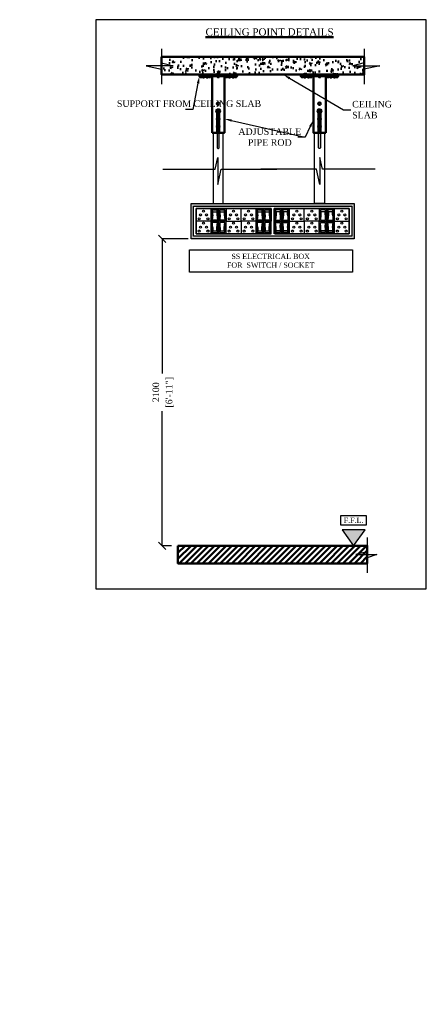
# Model space of a CAD drawing. Header units: millimetres. Extents: x 31882 to 271790, y -35693 to 24917.
# Tile 269 of 524: x 126497 to 135404, y -20313 to 1242. Entities that reach past the tile are written whole.
import ezdxf
from ezdxf import colors
from ezdxf.entities.mleader import LeaderData, LeaderLine
from ezdxf.math import Vec2, Vec3

# ---------------------------------------------------------------- set-up
doc = ezdxf.new("R2010")
doc.units = ezdxf.units.MM
doc.header["$MEASUREMENT"] = 0
doc.header["$PDMODE"] = 35
doc.layers.get('Defpoints').update_dxf_attribs({"color": 251})
doc.layers.add('CKD-Electrical', color=7, linetype='Continuous')
doc.styles.add('CKD_Dimension Text', font='BOOKOS.TTF', dxfattribs={"height": 50})
doc.dimstyles.new('CKD-Dimensions', dxfattribs={"dimtxt": 50, "dimasz": 50, "dimexe": 0, "dimexo": 20, "dimgap": 20, "dimtad": 0, "dimdec": 0, "dimzin": 4, "dimdsep": 46, "dimtxsty": 'CKD_Dimension Text', "dimblk": 'OBLIQUE', "dimcen": 12, "dimclrd": 150, "dimclre": 150, "dimclrt": 7, "dimazin": 2, "dimtfac": 1, "dimtdec": 0, "dimtofl": 0, "dimtmove": 1, "dimatfit": 2, "dimfxl": 1, "dimtfillclr": 7, "dimtolj": 1, "dimtzin": 0, "dimlwd": -1, "dimlwe": -1, "dimarcsym": 0})

# ---------------------------------------------------------------- blocks, each defined once
blk = doc.blocks.new('_Oblique')
at = {"color": 0, "linetype": 'ByBlock', "lineweight": -2}
blk.add_line((-0.5, -0.5), (0.5, 0.5), dxfattribs=at)
blk = doc.blocks.new('*D420')
at = {"layer": 'CKD-Electrical', "color": 150, "ltscale": 4}
for p, q in [((5247.7, 827.7), (5881.8, 827.7)), ((5881.8, 827.7), (5881.8, 367.5)), ((5881.8, -371.8), (5881.8, 88.4)), ((5681.8, -371.8), (5881.8, -371.8))]:
    blk.add_line(p, q, dxfattribs=at)
at = {"layer": 'Defpoints', "color": 0}
for p in [(5227.7, 827.7), (5661.8, -371.8), (5881.8, -371.8)]:
    blk.add_point(p, dxfattribs=at)
at = {"layer": 'CKD-Electrical', "color": 150, "linetype": 'ByBlock', "xscale": 50, "yscale": 50, "zscale": 50}
for p, rotation in [((5881.8, 827.7), 90), ((5881.8, -371.8), 270)]:
    blk.add_blockref('_Oblique', p, dxfattribs=dict(at, rotation=rotation))
at = {"layer": 'CKD-Electrical', "color": 7, "ltscale": 0.25, "char_height": 50, "attachment_point": 5, "rotation": 90, "style": 'CKD_Dimension Text'}
for s, insert in [('\\A1;[3\'-11"]', (5936.4, 227.9)), ('\\A1;1200', (5835.5, 227.9))]:
    blk.add_mtext(s, dxfattribs=dict(at, insert=insert))
blk = doc.blocks.new('*D421')
at = {"layer": 'CKD-Electrical', "color": 150, "ltscale": 4}
for p, q in [((4441.8, 478.2), (4279.3, 478.2)), ((4279.3, 478.2), (4279.3, 170)), ((4279.3, -371.8), (4279.3, -63.6)), ((4441.8, -371.8), (4279.3, -371.8))]:
    blk.add_line(p, q, dxfattribs=at)
at = {"layer": 'Defpoints', "color": 0}
for p in [(4461.8, 478.2), (4279.3, -371.8), (4461.8, -371.8)]:
    blk.add_point(p, dxfattribs=at)
at = {"layer": 'CKD-Electrical', "color": 150, "linetype": 'ByBlock', "xscale": 50, "yscale": 50, "zscale": 50}
for p, rotation in [((4279.3, 478.2), 90), ((4279.3, -371.8), 270)]:
    blk.add_blockref('_Oblique', p, dxfattribs=dict(at, rotation=rotation))
at = {"layer": 'CKD-Electrical', "color": 7, "ltscale": 0.25, "char_height": 50, "attachment_point": 5, "rotation": 90, "style": 'CKD_Dimension Text'}
for s, insert in [('\\A1;[2\'-9"]', (4333.9, 53.2)), ('\\A1;850', (4233, 53.2))]:
    blk.add_mtext(s, dxfattribs=dict(at, insert=insert))
blk = doc.blocks.new('*D415')
at = {"layer": 'CKD-Electrical', "color": 150, "ltscale": 4}
for p, q in [((11855.9, 168), (11678.8, 168)), ((11678.8, 168), (11678.8, -753.5)), ((11678.8, -1932), (11678.8, -1010.6)), ((11742, -1932), (11678.8, -1932))]:
    blk.add_line(p, q, dxfattribs=at)
at = {"layer": 'Defpoints', "color": 0, "ltscale": 10}
for p in [(11678.8, 168), (11875.9, 168), (11762, -1932)]:
    blk.add_point(p, dxfattribs=at)
at = {"layer": 'CKD-Electrical', "color": 150, "linetype": 'ByBlock', "ltscale": 10, "xscale": 50, "yscale": 50, "zscale": 50}
for p, rotation in [((11678.8, 168), 90), ((11678.8, -1932), 270)]:
    blk.add_blockref('_Oblique', p, dxfattribs=dict(at, rotation=rotation))
at = {"layer": 'CKD-Electrical', "color": 7, "ltscale": 10, "char_height": 45, "attachment_point": 5, "rotation": 90, "style": 'CKD_Dimension Text'}
for s, insert in [('\\A1;[6\'-11"]', (11729.9, -882)), ('\\A1;2100', (11635.2, -882))]:
    blk.add_mtext(s, dxfattribs=dict(at, insert=insert))
blk = doc.blocks.new('plug box location')
at = {"layer": 'CKD-Electrical', "color": 7}
for p, q in [((5227.7, 1026.7), (4896, 1026.7)), ((4896, 1026.7), (4896, 827.7)), ((5227.7, 827.7), (5227.7, 1026.7)), ((4896, 827.7), (5227.7, 827.7))]:
    blk.add_line(p, q, dxfattribs=at)
at = {"layer": 'CKD-Electrical', "color": 1}
for p, q in [((4978.9, 976.9), (5012.1, 976.9)), ((4978.9, 877.4), (4978.9, 976.9)), ((5012.1, 976.9), (5012.1, 877.4)), ((5003.8, 943.8), (4987.2, 943.8)), ((4987.2, 943.8), (4987.2, 910.6)), ((5003.8, 910.6), (5003.8, 943.8)), ((5012.1, 877.4), (4978.9, 877.4)), ((4987.2, 910.6), (5003.8, 910.6))]:
    blk.add_line(p, q, dxfattribs=at)
at = {"layer": 'CKD-Electrical', "ltscale": 4}
blk.add_lwpolyline([(4461.8, 724.2), (5661.8, 724.2), (5661.8, -371.8), (4461.8, -371.8)], close=True, dxfattribs=at)
for points in [[(4461.8, 478.2), (5661.8, 478.2)], [(4461.8, 453.2), (5661.8, 453.2)], [(4461.8, 103.2), (5661.8, 103.2)], [(4461.8, 78.2), (5661.8, 78.2)], [(4461.8, -296.8), (5661.8, -296.8)], [(4092.8, -371.8), (5661.8, -371.8)], [(4179.8, -371.8), (4129.3, -445.3)], [(4196.3, -371.8), (4145.8, -445.3)], [(4212.8, -371.8), (4162.3, -445.3)], [(4229.3, -371.8), (4178.8, -445.3)], [(4245.8, -371.8), (4195.3, -445.3)], [(4262.3, -371.8), (4211.8, -445.3)], [(4213.8, -371.8), (4264.3, -445.3)], [(4278.8, -371.8), (4228.3, -445.3)], [(4230.3, -371.8), (4280.8, -445.3)], [(4295.3, -371.8), (4244.8, -445.3)], [(4246.8, -371.8), (4297.3, -445.3)], [(4311.8, -371.8), (4261.3, -445.3)], [(4263.3, -371.8), (4313.8, -445.3)], [(4328.3, -371.8), (4277.8, -445.3)], [(4279.8, -371.8), (4330.3, -445.3)], [(4344.8, -371.8), (4294.3, -445.3)], [(4296.3, -371.8), (4346.8, -445.3)], [(4312.8, -371.8), (4363.3, -445.3)], [(4329.3, -371.8), (4379.8, -445.3)], [(4344.8, -371.8), (4395.3, -445.3)]]:
    blk.add_lwpolyline(points, dxfattribs=at)
at = {"layer": 'CKD-Electrical', "color": 1}
blk.add_circle((5095, 927.2), 49.8, dxfattribs=at)
for centre, radius, start, end in [((5095, 952.1), 6.22, 0, 180), ((5095, 952.1), 6.22, 180, 0), ((5070.1, 910.6), 4.15, 0, 180), ((5119.9, 910.6), 4.15, 0, 180), ((5070.1, 910.6), 4.15, 180, 0), ((5119.9, 910.6), 4.15, 180, 0)]:
    blk.add_arc(centre, radius, start, end, dxfattribs=at)
at = {"layer": 'CKD-Electrical', "color": 0, "lineweight": 50, "attachment_point": 5, "style": 'CKD_Dimension Text'}
for s, insert, char_height, width in [('\\A1;{\\C7;WORK TOP TABLE}', (5050.2, 529), 50, 771.313), ('\\A1;{\\C7;MIDDLE UNDERSHELF TABLE}', (5050.2, 223.8), 50, 1025.68), ('\\A1;{\\C7;BOTTOM UNDERSHELF TABLE}', (5050.2, -186.2), 50, 960.457), ('\\A1;{\\C7;FLR. \\PLVL.}', (4069.2, -312), 30, 453.706)]:
    blk.add_mtext(s, dxfattribs=dict(at, insert=insert, char_height=char_height, width=width))
at = {"layer": 'CKD-Electrical', "color": 4, "lineweight": 50, "insert": (5050.2, -617), "char_height": 50, "width": 2000.867, "attachment_point": 5, "style": 'CKD_Dimension Text'}
blk.add_mtext('\\A1;{\\L\\C3;TYPICAL DETAIL FOR ELECTRIC PLUG BOX LOCATION WITH RESPECT TO WORK TABLE }', dxfattribs=at)
at = {"layer": 'CKD-Electrical', "ltscale": 4}
for base, p1, p2, picture, middle in [((5881.8146517, -371.8174553), (5227.6673071, 827.6825447), (5661.8146517, -371.8174553), '*D420', (5881.8146517, 227.9325447)), ((4279.3, -371.8), (4461.8, 478.2), (4461.8, -371.8), '*D421', (4279.3, 53.2))]:
    dim = blk.add_linear_dim(base=base, p1=p1, p2=p2, angle=90, dimstyle='CKD-Dimensions', override={"dimpost": '\\X'}, dxfattribs=at)
    dim.commit()
    dim.dimension.update_dxf_attribs({"geometry": picture, "text_midpoint": middle})
ml = blk.add_multileader_mtext('Standard', dxfattribs=at)
ml.set_content('ELECTRICAL \\PPLUG BOX', color=7, style='CKD_Dimension Text')
ml.set_leader_properties(color=152)
ml.build(insert=Vec2(0, 0))
ml.multileader.update_dxf_attribs({"text_left_attachment_type": 2, "text_right_attachment_type": 2, "dogleg_length": 50, "arrow_head_size": 50})
ctx = ml.context
ctx.base_point, ctx.char_height, ctx.arrow_head_size, ctx.landing_gap_size, ctx.plane_origin = Vec3(5438.3, 977.2), 45, 50, 10, Vec3(5227.7, 1002.7)
ctx.left_attachment, ctx.right_attachment = 2, 2
notes = []
notes.append((ctx, [(0, (1, 1, 0), (5388.3, 977.2), (1, 0), 50, [(0, [(5227.7, 977.6)], 0, [])])]))
ctx.mtext.insert, ctx.mtext.width, ctx.mtext.flow_direction = Vec3(5448.3, 1038.8), 1235.997, 5
for ctx, leaders in notes:
    for number, flags, end, landing, length, lines in leaders:
        leader = LeaderData()
        leader.index, (leader.has_last_leader_line, leader.has_dogleg_vector, leader.attachment_direction) = number, flags
        leader.last_leader_point, leader.dogleg_vector, leader.dogleg_length = Vec3(end), Vec3(landing), length
        for number, points, colour, breaks in lines:
            line = LeaderLine()
            line.index, line.vertices, line.color, line.breaks = number, Vec3.list(points), colors.encode_raw_color(colour), breaks
            leader.lines.append(line)
        ctx.leaders.append(leader)
blk = doc.blocks.new('AVADDV')
at = {"layer": 'CKD-Electrical', "lineweight": 50, "true_color": 0x636466}
h = blk.add_hatch(dxfattribs=at)
h.set_pattern_fill('AR-CONC', color=251, scale=15.089542, style=0)
h.set_pattern_definition([(50, (-747568.89, -5051421.94), (108.231275, -9.4690096), [11.3171563, -124.4887198]), (355, (-747568.89, -5051421.94), (-20.9369405, 113.5023464), [9.053725, -99.5909759]), (100.4514, (-747559.87, -5051422.73), (87.294415, 104.0332679), [9.6181026, -105.799132]), (46.1842, (-747568.89, -5051391.76), (161.041784, -24.976061), [16.9757345, -186.73308]), (96.6356, (-747555.47, -5051393.84), (141.0363196, 146.9899233), [14.4271544, -158.698673]), (351.1842, (-747568.89, -5051391.76), (141.036205, 146.9900335), [13.5805876, -149.386464]), (21, (-747553.8, -5051399.305), (90.0705391, -60.7533458), [11.3171563, -124.4887198]), (326, (-747553.8, -5051399.3), (36.7151687, 109.4218192), [9.053725, -99.5909759]), (71.4514, (-747546.3, -5051404.37), (126.7857448, 48.6683741), [9.6181026, -105.799132]), (37.5, (-747568.89, -5051421.94), (1.83486645, 50.23215722), [0, -98.3838125, 0, -101.09993006, 0, -99.9682144]), (7.5, (-747568.89, -5051421.94), (39.6959878, 59.5149201), [0, -57.6420497, 0, -96.12038127, 0, -38.10109304]), (327.5, (-747602.54, -5051421.94), (80.55135964, -3.4034268), [0, -37.7238545, 0, -117.698426, 0, -156.1767576]), (317.5, (-747617.63, -5051421.94), (88.0001208, 15.1053832), [0, -49.0410108, 0, -78.1638265, 0, -110.9081322])])
h.paths.add_polyline_path([(13061.6, 1351.7), (12982.8, 1351.7), (13061.6, 1370.5), (13061.6, 1412), (11674.2, 1412), (11674.2, 1370.5), (11752.9, 1351.7), (11674.2, 1351.7), (11674.2, 1291.3), (13061.6, 1291.3), (13061.6, 1328.1)])
at = {"layer": 'CKD-Electrical', "lineweight": 50}
h = blk.add_hatch(color=0, dxfattribs=at)
h.set_gradient(color1=(176, 176, 176), rotation=90, one_color=1, tint=1, name='CYLINDER')
h.paths.add_polyline_path([(11933.3, 1291.3), (12190.6, 1291.3), (12190.6, 1280), (11933.3, 1280)])
h = blk.add_hatch(color=0, dxfattribs=at)
h.set_gradient(color1=(176, 176, 176), rotation=90, one_color=1, tint=1, name='CYLINDER')
h.paths.add_polyline_path([(12884, 1291.3), (12626.7, 1291.3), (12626.7, 1280), (12884, 1280)])
at = {"layer": 'CKD-Electrical', "ltscale": 10}
for points in [[(12069.1, 893.4), (12054.7, 893.4), (12054.7, 792.9, 0.414214), (12061.9, 785.7, 0.414214), (12069.1, 792.9)], [(12748.2, 893.4), (12762.6, 893.4), (12762.6, 792.9, -0.414214), (12755.4, 785.7, -0.414214), (12748.2, 792.9)]]:
    blk.add_hatch(color=7, dxfattribs=at).paths.add_polyline_path(points)
at = {"layer": 'CKD-Electrical'}
h = blk.add_hatch(color=253, dxfattribs=at)
h.set_gradient(color1=(176, 176, 176), rotation=90, one_color=1, tint=1, name='CYLINDER')
h.paths.add_polyline_path([(11875.9, 408.1), (12993.1, 408.1), (12993.1, 168), (11875.9, 168)])
h.paths.add_polyline_path([(11892.8, 391.2), (12976.2, 391.2), (12976.2, 184.9), (11892.8, 184.9)], flags=16)
at = {"layer": 'CKD-Electrical', "linetype": 'Continuous'}
blk.add_hatch(color=4, dxfattribs=at).paths.add_polyline_path([(12988, -1932), (13066.9, -1824), (12909.2, -1824)])
at = {"layer": 'CKD-Electrical', "lineweight": 50}
h = blk.add_hatch(dxfattribs=at)
h.set_pattern_fill('ANSI31', color=42, scale=226.343127, style=0)
h.set_pattern_definition([(45, (-7081.688, -5221.344), (-20.006095, 20.006095), [])])
h.paths.add_polyline_path([(13082.5, -2052.7), (13082.5, -1932), (11786.5, -1932), (11786.5, -2052.7)])
at = {"layer": 'CKD-Electrical', "color": 1, "ltscale": 0.25}
for p, q in [((11674.2, 1468.1), (11674.2, 1370.5)), ((13061.6, 1468.1), (13061.6, 1370.5)), ((11752.9, 1351.7), (11568.4, 1351.7)), ((11568.4, 1351.7), (11674.2, 1328.1)), ((11674.2, 1370.5), (11752.9, 1351.7)), ((13061.6, 1370.5), (12982.8, 1351.7)), ((12982.8, 1351.7), (13167.4, 1351.7)), ((13167.4, 1351.7), (13061.6, 1328.1)), ((11674.2, 1328.1), (11674.2, 1226.5)), ((13061.6, 1328.1), (13061.6, 1226.5)), ((12040.7, 645.2), (12059.6, 723.9)), ((12059.6, 723.9), (12059.6, 539.4)), ((12776.6, 645.2), (12757.8, 723.9)), ((12757.8, 723.9), (12757.8, 539.4)), ((11682, 645.2), (12040.7, 645.2)), ((12059.6, 539.4), (12083.1, 645.2)), ((12083.1, 645.2), (12464.2, 645.2)), ((12734.2, 645.2), (12353.1, 645.2)), ((12757.8, 539.4), (12734.2, 645.2)), ((13135.3, 645.2), (12776.6, 645.2))]:
    blk.add_line(p, q, dxfattribs=at)
at = {"layer": 'CKD-Electrical', "color": 7}
for p, q in [((13082.5, -1876), (13082.5, -1973.6)), ((13082.5, -1973.6), (13003.8, -1992.4)), ((13003.8, -1992.4), (13148.1, -1992.4)), ((13148.1, -1992.4), (13082.5, -2015.9)), ((13082.5, -2015.9), (13082.5, -2117.6))]:
    blk.add_line(p, q, dxfattribs=at)
at = {"layer": 'CKD-Electrical', "ltscale": 4}
blk.add_lwpolyline([(13486.3, 1666.7), (11223.3, 1666.7), (11223.3, -2226.8), (13486.3, -2226.8)], close=True, dxfattribs=at)
at = {"layer": 'CKD-Electrical', "color": 0, "lineweight": 50}
for points in [[(11674.2, 1412), (13061.6, 1412), (13061.6, 1291.3), (11674.2, 1291.3), (11674.2, 1412)], [(11933.3, 1291.3), (12190.6, 1291.3), (12190.6, 1280), (11933.3, 1280), (11933.3, 1291.3), (12103.3, 1291.3), (12103.3, 1291.3)], [(11944.4, 1291.3), (11944.4, 1291.3), (12179.4, 1291.3)], [(12884, 1291.3), (12626.7, 1291.3), (12626.7, 1280), (12884, 1280), (12884, 1291.3), (12714, 1291.3), (12714, 1291.3)], [(12872.9, 1291.3), (12872.9, 1291.3), (12637.9, 1291.3)]]:
    blk.add_lwpolyline(points, dxfattribs=at)
for points in [[(11935.5, 1280), (11951.3, 1280), (11951.3, 1278.9), (11935.5, 1278.9)], [(11953.6, 1280), (11993.1, 1280), (11993.1, 1274.7), (11953.6, 1274.7)], [(12011.2, 1280), (11995.4, 1280), (11995.4, 1278.9), (12011.2, 1278.9)], [(12019.6, 893.4), (12104.2, 893.4), (12104.2, 1291.3), (12019.6, 1291.3)], [(12054, 1280), (12069.8, 1280), (12069.8, 1278.9), (12054, 1278.9)], [(12112.6, 1280), (12128.4, 1280), (12128.4, 1278.9), (12112.6, 1278.9)], [(12170.3, 1280), (12130.7, 1280), (12130.7, 1274.7), (12170.3, 1274.7)], [(12188.4, 1280), (12172.6, 1280), (12172.6, 1278.9), (12188.4, 1278.9)], [(12628.9, 1280), (12644.7, 1280), (12644.7, 1278.9), (12628.9, 1278.9)], [(12647.1, 1280), (12686.6, 1280), (12686.6, 1274.7), (12647.1, 1274.7)], [(12704.7, 1280), (12688.9, 1280), (12688.9, 1278.9), (12704.7, 1278.9)], [(12797.7, 893.4), (12713.1, 893.4), (12713.1, 1291.3), (12797.7, 1291.3)], [(12763.3, 1280), (12747.5, 1280), (12747.5, 1278.9), (12763.3, 1278.9)], [(12806.1, 1280), (12821.9, 1280), (12821.9, 1278.9), (12806.1, 1278.9)], [(12863.7, 1280), (12824.2, 1280), (12824.2, 1274.7), (12863.7, 1274.7)], [(12881.8, 1280), (12866, 1280), (12866, 1278.9), (12881.8, 1278.9)], [(11937.7, 1278.9), (11949.1, 1278.9), (11949.1, 1273.5), (11937.7, 1273.5)], [(11941.2, 1278.9), (11945.6, 1278.9), (11945.6, 1273.5), (11941.2, 1273.5)], [(11955.5, 1274.7), (11965.3, 1274.7), (11965.3, 1274.1), (11955.5, 1274.1)], [(11956.9, 1274.1), (11964, 1274.1), (11964, 1270.6), (11956.9, 1270.6)], [(11959.1, 1274.1), (11961.8, 1274.1), (11961.8, 1270.6), (11959.1, 1270.6)], [(11990.4, 1274.7), (11980.6, 1274.7), (11980.6, 1274.1), (11990.4, 1274.1)], [(11989, 1274.1), (11981.9, 1274.1), (11981.9, 1270.6), (11989, 1270.6)], [(11986.8, 1274.1), (11984.1, 1274.1), (11984.1, 1270.6), (11986.8, 1270.6)], [(12009, 1278.9), (11997.5, 1278.9), (11997.5, 1273.5), (12009, 1273.5)], [(12005.5, 1278.9), (12001.1, 1278.9), (12001.1, 1273.5), (12005.5, 1273.5)], [(12056.2, 1278.9), (12067.7, 1278.9), (12067.7, 1273.5), (12056.2, 1273.5)], [(12059.8, 1278.9), (12064.1, 1278.9), (12064.1, 1273.5), (12059.8, 1273.5)], [(12114.8, 1278.9), (12126.3, 1278.9), (12126.3, 1273.5), (12114.8, 1273.5)], [(12118.4, 1278.9), (12122.7, 1278.9), (12122.7, 1273.5), (12118.4, 1273.5)], [(12133.5, 1274.7), (12143.3, 1274.7), (12143.3, 1274.1), (12133.5, 1274.1)], [(12134.8, 1274.1), (12141.9, 1274.1), (12141.9, 1270.6), (12134.8, 1270.6)], [(12137, 1274.1), (12139.7, 1274.1), (12139.7, 1270.6), (12137, 1270.6)], [(12168.3, 1274.7), (12158.5, 1274.7), (12158.5, 1274.1), (12168.3, 1274.1)], [(12167, 1274.1), (12159.8, 1274.1), (12159.8, 1270.6), (12167, 1270.6)], [(12164.7, 1274.1), (12162, 1274.1), (12162, 1270.6), (12164.7, 1270.6)], [(12186.2, 1278.9), (12174.7, 1278.9), (12174.7, 1273.5), (12186.2, 1273.5)], [(12182.6, 1278.9), (12178.3, 1278.9), (12178.3, 1273.5), (12182.6, 1273.5)], [(12631.1, 1278.9), (12642.6, 1278.9), (12642.6, 1273.5), (12631.1, 1273.5)], [(12634.7, 1278.9), (12639, 1278.9), (12639, 1273.5), (12634.7, 1273.5)], [(12649, 1274.7), (12658.8, 1274.7), (12658.8, 1274.1), (12649, 1274.1)], [(12650.4, 1274.1), (12657.5, 1274.1), (12657.5, 1270.6), (12650.4, 1270.6)], [(12652.6, 1274.1), (12655.3, 1274.1), (12655.3, 1270.6), (12652.6, 1270.6)], [(12683.9, 1274.7), (12674, 1274.7), (12674, 1274.1), (12683.9, 1274.1)], [(12682.5, 1274.1), (12675.4, 1274.1), (12675.4, 1270.6), (12682.5, 1270.6)], [(12680.3, 1274.1), (12677.6, 1274.1), (12677.6, 1270.6), (12680.3, 1270.6)], [(12702.5, 1278.9), (12691, 1278.9), (12691, 1273.5), (12702.5, 1273.5)], [(12698.9, 1278.9), (12694.6, 1278.9), (12694.6, 1273.5), (12698.9, 1273.5)], [(12761.1, 1278.9), (12749.6, 1278.9), (12749.6, 1273.5), (12761.1, 1273.5)], [(12757.5, 1278.9), (12753.2, 1278.9), (12753.2, 1273.5), (12757.5, 1273.5)], [(12808.3, 1278.9), (12819.8, 1278.9), (12819.8, 1273.5), (12808.3, 1273.5)], [(12811.8, 1278.9), (12816.2, 1278.9), (12816.2, 1273.5), (12811.8, 1273.5)], [(12826.9, 1274.7), (12836.7, 1274.7), (12836.7, 1274.1), (12826.9, 1274.1)], [(12828.3, 1274.1), (12835.4, 1274.1), (12835.4, 1270.6), (12828.3, 1270.6)], [(12830.5, 1274.1), (12833.2, 1274.1), (12833.2, 1270.6), (12830.5, 1270.6)], [(12861.8, 1274.7), (12852, 1274.7), (12852, 1274.1), (12861.8, 1274.1)], [(12860.4, 1274.1), (12853.3, 1274.1), (12853.3, 1270.6), (12860.4, 1270.6)], [(12858.2, 1274.1), (12855.5, 1274.1), (12855.5, 1270.6), (12858.2, 1270.6)], [(12879.6, 1278.9), (12868.2, 1278.9), (12868.2, 1273.5), (12879.6, 1273.5)], [(12876.1, 1278.9), (12871.7, 1278.9), (12871.7, 1273.5), (12876.1, 1273.5)], [(12054.7, 1052.9), (12047.5, 1040.4), (12054.7, 1028), (12069.1, 1028), (12076.3, 1040.4), (12069.1, 1052.9)], [(12056.7, 1049.6), (12051.4, 1040.4), (12056.7, 1031.3), (12067.2, 1031.3), (12072.4, 1040.4), (12067.2, 1049.6)], [(12069.1, 893.4), (12054.7, 893.4), (12054.7, 1049.6), (12069.1, 1049.6)], [(12762.6, 1052.9), (12769.8, 1040.4), (12762.6, 1028), (12748.2, 1028), (12741, 1040.4), (12748.2, 1052.9)], [(12760.6, 1049.6), (12765.9, 1040.4), (12760.6, 1031.3), (12750.1, 1031.3), (12744.9, 1040.4), (12750.1, 1049.6)], [(12748.2, 893.4), (12762.6, 893.4), (12762.6, 1049.6), (12748.2, 1049.6)]]:
    blk.add_lwpolyline(points, close=True, dxfattribs=at)
at = {"layer": 'CKD-Electrical', "color": 7, "ltscale": 10}
for points in [[(12028.1, 408.1), (12095.7, 408.1), (12095.7, 893.4), (12028.1, 893.4)], [(12789.2, 408.1), (12721.6, 408.1), (12721.6, 893.4), (12789.2, 893.4)], [(11875.9, 408.1), (12993.1, 408.1), (12993.1, 168), (11875.9, 168)], [(11892.8, 391.2), (12976.2, 391.2), (12976.2, 184.9), (11892.8, 184.9)], [(11866.1, 92.5), (12980.5, 92.5), (12980.5, -60), (11866.1, -60)]]:
    blk.add_lwpolyline(points, close=True, dxfattribs=at)
for points in [[(12069.1, 893.4), (12054.7, 893.4), (12054.7, 792.9, 0.414214), (12061.9, 785.7), (12061.9, 785.7, 0.414214), (12069.1, 792.9)], [(12748.2, 893.4), (12762.6, 893.4), (12762.6, 792.9, -0.414214), (12755.4, 785.7), (12755.4, 785.7, -0.414214), (12748.2, 792.9)]]:
    blk.add_lwpolyline(points, format="xyb", close=True, dxfattribs=at)
at = {"layer": 'CKD-Electrical', "color": 0}
for points in [[(11875.9, 408.1), (12993.1, 408.1), (12993.1, 168), (11875.9, 168)], [(11892.8, 391.2), (12976.2, 391.2), (12976.2, 184.9), (11892.8, 184.9)], [(11910, 374), (12417.3, 374), (12417.3, 202.1), (11910, 202.1)], [(11910, 374), (12012.7, 374), (12012.7, 288), (11910, 288)], [(12423.2, 374), (11910, 374), (11910, 202.1), (12423.2, 202.1)], [(12012.7, 374), (12064, 374), (12064, 288), (12012.7, 288)], [(12020.7, 366), (12056, 366), (12056, 296.1), (12020.7, 296.1)], [(12064, 374), (12115.3, 374), (12115.3, 288), (12064, 288)], [(12064, 374), (12115.3, 374), (12115.3, 288), (12064, 288)], [(12072, 366), (12107.3, 366), (12107.3, 296.1), (12072, 296.1)], [(12072, 366), (12107.3, 366), (12107.3, 296.1), (12072, 296.1)], [(12218, 374), (12115.3, 374), (12115.3, 288), (12218, 288)], [(12218, 374), (12320.6, 374), (12320.6, 288), (12218, 288)], [(12320.6, 374), (12371.9, 374), (12371.9, 288), (12320.6, 288)], [(12320.6, 374), (12371.9, 374), (12371.9, 288), (12320.6, 288)], [(12328.6, 366), (12363.9, 366), (12363.9, 296.1), (12328.6, 296.1)], [(12328.6, 366), (12363.9, 366), (12363.9, 296.1), (12328.6, 296.1)], [(12371.9, 374), (12423.2, 374), (12423.2, 288), (12371.9, 288)], [(12371.9, 374), (12423.2, 374), (12423.2, 288), (12371.9, 288)], [(12379.9, 366), (12415.2, 366), (12415.2, 296.1), (12379.9, 296.1)], [(12379.9, 366), (12415.2, 366), (12415.2, 296.1), (12379.9, 296.1)], [(12497.1, 374), (12445.8, 374), (12445.8, 288), (12497.1, 288)], [(12497.1, 374), (12445.8, 374), (12445.8, 288), (12497.1, 288)], [(12959, 202.1), (12445.8, 202.1), (12445.8, 374), (12959, 374)], [(12959, 374), (12451.7, 374), (12451.7, 202.1), (12959, 202.1)], [(12489.1, 366), (12453.8, 366), (12453.8, 296.1), (12489.1, 296.1)], [(12489.1, 366), (12453.8, 366), (12453.8, 296.1), (12489.1, 296.1)], [(12548.4, 374), (12497.1, 374), (12497.1, 288), (12548.4, 288)], [(12548.4, 374), (12497.1, 374), (12497.1, 288), (12548.4, 288)], [(12540.4, 366), (12505.1, 366), (12505.1, 296.1), (12540.4, 296.1)], [(12540.4, 366), (12505.1, 366), (12505.1, 296.1), (12540.4, 296.1)], [(12651.1, 374), (12548.4, 374), (12548.4, 288), (12651.1, 288)], [(12651.1, 374), (12753.7, 374), (12753.7, 288), (12651.1, 288)], [(12805, 374), (12753.7, 374), (12753.7, 288), (12805, 288)], [(12805, 374), (12753.7, 374), (12753.7, 288), (12805, 288)], [(12797, 366), (12761.7, 366), (12761.7, 296.1), (12797, 296.1)], [(12797, 366), (12761.7, 366), (12761.7, 296.1), (12797, 296.1)], [(12856.4, 374), (12805, 374), (12805, 288), (12856.4, 288)], [(12848.4, 366), (12813.1, 366), (12813.1, 296.1), (12848.4, 296.1)], [(12959, 374), (12856.4, 374), (12856.4, 288), (12959, 288)], [(12012.7, 288), (11910, 288), (11910, 202.1), (12012.7, 202.1)], [(12012.7, 202.1), (12064, 202.1), (12064, 288), (12012.7, 288)], [(12020.7, 210.1), (12056, 210.1), (12056, 280), (12020.7, 280)], [(12020.7, 210.1), (12056, 210.1), (12056, 280), (12020.7, 280)], [(12064, 202.1), (12115.3, 202.1), (12115.3, 288), (12064, 288)], [(12064, 202.1), (12115.3, 202.1), (12115.3, 288), (12064, 288)], [(12072, 210.1), (12107.3, 210.1), (12107.3, 280), (12072, 280)], [(12072, 210.1), (12107.3, 210.1), (12107.3, 280), (12072, 280)], [(12072, 210.1), (12107.3, 210.1), (12107.3, 280), (12072, 280)], [(12115.3, 288), (12218, 288), (12218, 202.1), (12115.3, 202.1)], [(12320.6, 288), (12218, 288), (12218, 202.1), (12320.6, 202.1)], [(12320.6, 202.1), (12371.9, 202.1), (12371.9, 288), (12320.6, 288)], [(12320.6, 202.1), (12371.9, 202.1), (12371.9, 288), (12320.6, 288)], [(12328.6, 210.1), (12363.9, 210.1), (12363.9, 280), (12328.6, 280)], [(12328.6, 210.1), (12363.9, 210.1), (12363.9, 280), (12328.6, 280)], [(12328.6, 210.1), (12363.9, 210.1), (12363.9, 280), (12328.6, 280)], [(12371.9, 202.1), (12423.2, 202.1), (12423.2, 288), (12371.9, 288)], [(12371.9, 202.1), (12423.2, 202.1), (12423.2, 288), (12371.9, 288)], [(12379.9, 210.1), (12415.2, 210.1), (12415.2, 280), (12379.9, 280)], [(12379.9, 210.1), (12415.2, 210.1), (12415.2, 280), (12379.9, 280)], [(12379.9, 210.1), (12415.2, 210.1), (12415.2, 280), (12379.9, 280)], [(12497.1, 202.1), (12445.8, 202.1), (12445.8, 288), (12497.1, 288)], [(12497.1, 202.1), (12445.8, 202.1), (12445.8, 288), (12497.1, 288)], [(12489.1, 210.1), (12453.8, 210.1), (12453.8, 280), (12489.1, 280)], [(12489.1, 210.1), (12453.8, 210.1), (12453.8, 280), (12489.1, 280)], [(12489.1, 210.1), (12453.8, 210.1), (12453.8, 280), (12489.1, 280)], [(12548.4, 202.1), (12497.1, 202.1), (12497.1, 288), (12548.4, 288)], [(12548.4, 202.1), (12497.1, 202.1), (12497.1, 288), (12548.4, 288)], [(12540.4, 210.1), (12505.1, 210.1), (12505.1, 280), (12540.4, 280)], [(12540.4, 210.1), (12505.1, 210.1), (12505.1, 280), (12540.4, 280)], [(12540.4, 210.1), (12505.1, 210.1), (12505.1, 280), (12540.4, 280)], [(12548.4, 288), (12651.1, 288), (12651.1, 202.1), (12548.4, 202.1)], [(12753.7, 288), (12651.1, 288), (12651.1, 202.1), (12753.7, 202.1)], [(12805, 202.1), (12753.7, 202.1), (12753.7, 288), (12805, 288)], [(12805, 202.1), (12753.7, 202.1), (12753.7, 288), (12805, 288)], [(12797, 210.1), (12761.7, 210.1), (12761.7, 280), (12797, 280)], [(12797, 210.1), (12761.7, 210.1), (12761.7, 280), (12797, 280)], [(12797, 210.1), (12761.7, 210.1), (12761.7, 280), (12797, 280)], [(12856.4, 202.1), (12805, 202.1), (12805, 288), (12856.4, 288)], [(12848.4, 210.1), (12813.1, 210.1), (12813.1, 280), (12848.4, 280)], [(12848.4, 210.1), (12813.1, 210.1), (12813.1, 280), (12848.4, 280)], [(12856.4, 288), (12959, 288), (12959, 202.1), (12856.4, 202.1)]]:
    blk.add_lwpolyline(points, close=True, dxfattribs=at)
for points in [[(12024, 353.2), (12020.7, 366)], [(12024, 331), (12024, 353.2), (12052.4, 353.2), (12052.4, 331)], [(12052.4, 353.2), (12056, 366)], [(12075.3, 353.2), (12072, 366)], [(12075.3, 331), (12075.3, 353.2), (12103.7, 353.2), (12103.7, 331)], [(12103.7, 353.2), (12107.3, 366)], [(12331.9, 353.2), (12328.6, 366)], [(12331.9, 331), (12331.9, 353.2), (12360.3, 353.2), (12360.3, 331)], [(12360.3, 353.2), (12363.9, 366)], [(12383.3, 353.2), (12379.9, 366)], [(12383.3, 331), (12383.3, 353.2), (12411.7, 353.2), (12411.7, 331)], [(12411.7, 353.2), (12415.2, 366)], [(12457.4, 353.2), (12453.8, 366)], [(12485.8, 331), (12485.8, 353.2), (12457.4, 353.2), (12457.4, 331)], [(12485.8, 353.2), (12489.1, 366)], [(12508.7, 353.2), (12505.1, 366)], [(12537.1, 331), (12537.1, 353.2), (12508.7, 353.2), (12508.7, 331)], [(12537.1, 353.2), (12540.4, 366)], [(12765.3, 353.2), (12761.7, 366)], [(12793.7, 331), (12793.7, 353.2), (12765.3, 353.2), (12765.3, 331)], [(12793.7, 353.2), (12797, 366)], [(12816.6, 353.2), (12813.1, 366)], [(12845, 331), (12845, 353.2), (12816.6, 353.2), (12816.6, 331)], [(12845, 353.2), (12848.4, 366)], [(12024, 331), (12020.7, 296.1)], [(12024, 245.1), (12020.7, 280)], [(12052.4, 331), (12056, 296.1)], [(12052.4, 245.1), (12056, 280)], [(12075.3, 331), (12072, 296.1)], [(12075.3, 245.1), (12072, 280)], [(12103.7, 331), (12107.3, 296.1)], [(12103.7, 245.1), (12107.3, 280)], [(12331.9, 331), (12328.6, 296.1)], [(12331.9, 245.1), (12328.6, 280)], [(12360.3, 331), (12363.9, 296.1)], [(12360.3, 245.1), (12363.9, 280)], [(12383.3, 331), (12379.9, 296.1)], [(12383.3, 245.1), (12379.9, 280)], [(12411.7, 331), (12415.2, 296.1)], [(12411.7, 245.1), (12415.2, 280)], [(12457.4, 331), (12453.8, 296.1)], [(12457.4, 245.1), (12453.8, 280)], [(12485.8, 331), (12489.1, 296.1)], [(12485.8, 245.1), (12489.1, 280)], [(12508.7, 331), (12505.1, 296.1)], [(12508.7, 245.1), (12505.1, 280)], [(12537.1, 331), (12540.4, 296.1)], [(12537.1, 245.1), (12540.4, 280)], [(12765.3, 331), (12761.7, 296.1)], [(12765.3, 245.1), (12761.7, 280)], [(12793.7, 331), (12797, 296.1)], [(12793.7, 245.1), (12797, 280)], [(12816.6, 331), (12813.1, 296.1)], [(12816.6, 245.1), (12813.1, 280)], [(12845, 331), (12848.4, 296.1)], [(12845, 245.1), (12848.4, 280)], [(12024, 222.9), (12020.7, 210.1)], [(12024, 245.1), (12024, 222.9), (12052.4, 222.9), (12052.4, 245.1)], [(12052.4, 222.9), (12056, 210.1)], [(12075.3, 222.9), (12072, 210.1)], [(12075.3, 245.1), (12075.3, 222.9), (12103.7, 222.9), (12103.7, 245.1)], [(12103.7, 222.9), (12107.3, 210.1)], [(12331.9, 222.9), (12328.6, 210.1)], [(12331.9, 245.1), (12331.9, 222.9), (12360.3, 222.9), (12360.3, 245.1)], [(12360.3, 222.9), (12363.9, 210.1)], [(12383.3, 222.9), (12379.9, 210.1)], [(12383.3, 245.1), (12383.3, 222.9), (12411.7, 222.9), (12411.7, 245.1)], [(12411.7, 222.9), (12415.2, 210.1)], [(12457.4, 222.9), (12453.8, 210.1)], [(12485.8, 245.1), (12485.8, 222.9), (12457.4, 222.9), (12457.4, 245.1)], [(12485.8, 222.9), (12489.1, 210.1)], [(12508.7, 222.9), (12505.1, 210.1)], [(12537.1, 245.1), (12537.1, 222.9), (12508.7, 222.9), (12508.7, 245.1)], [(12537.1, 222.9), (12540.4, 210.1)], [(12765.3, 222.9), (12761.7, 210.1)], [(12793.7, 245.1), (12793.7, 222.9), (12765.3, 222.9), (12765.3, 245.1)], [(12793.7, 222.9), (12797, 210.1)], [(12816.6, 222.9), (12813.1, 210.1)], [(12845, 245.1), (12845, 222.9), (12816.6, 222.9), (12816.6, 245.1)], [(12845, 222.9), (12848.4, 210.1)]]:
    blk.add_lwpolyline(points, dxfattribs=at)
at = {"layer": 'CKD-Electrical', "color": 4, "linetype": 'Continuous'}
for points in [[(12901.9, -1725.1), (13074.1, -1725.1), (13074.1, -1791.7), (12901.9, -1791.7)], [(12988, -1932), (12988, -1932), (13066.9, -1824), (12909.2, -1824)]]:
    blk.add_lwpolyline(points, close=True, dxfattribs=at)
at = {"layer": 'CKD-Electrical', "color": 1, "lineweight": 50}
blk.add_lwpolyline([(11786.5, -1932), (13082.5, -1932), (13082.5, -2052.7), (11786.5, -2052.7), (11786.5, -1932)], dxfattribs=at)
at = {"layer": 'CKD-Electrical', "color": 0, "lineweight": 50}
for centre in [(12061.9, 1092.5), (12755.4, 1092.5), (12061.9, 1040.4), (12755.4, 1040.4), (12061.9, 988.4), (12061.9, 936.4), (12755.4, 988.4), (12755.4, 936.4)]:
    blk.add_circle(centre, 9.11, dxfattribs=at)
at = {"layer": 'CKD-Electrical', "color": 0}
for centre in [(11940.4, 330.8), (11961.4, 357.4), (11982.3, 330.8), (12145.7, 330.8), (12166.6, 357.4), (12187.6, 330.8), (12248.3, 330.8), (12269.3, 357.4), (12290.2, 330.8), (12578.8, 330.8), (12599.8, 357.4), (12620.7, 330.8), (12681.5, 330.8), (12702.4, 357.4), (12723.3, 330.8), (12886.8, 330.8), (12907.7, 357.4), (12928.6, 330.8), (11931.1, 304.2), (11961.4, 274.1), (11991.6, 304.2), (12136.4, 304.2), (12166.6, 274.1), (12196.8, 304.2), (12239.1, 304.2), (12269.3, 274.1), (12299.5, 304.2), (12569.6, 304.2), (12599.8, 274.1), (12630, 304.2), (12672.2, 304.2), (12702.4, 274.1), (12732.6, 304.2), (12877.5, 304.2), (12907.7, 274.1), (12937.9, 304.2), (11931.1, 220.9), (11940.4, 247.5), (11982.3, 247.5), (11991.6, 220.9), (12136.4, 220.9), (12145.7, 247.5), (12187.6, 247.5), (12196.8, 220.9), (12239.1, 220.9), (12248.3, 247.5), (12290.2, 247.5), (12299.5, 220.9), (12569.6, 220.9), (12578.8, 247.5), (12620.7, 247.5), (12630, 220.9), (12672.2, 220.9), (12681.5, 247.5), (12723.3, 247.5), (12732.6, 220.9), (12877.5, 220.9), (12886.8, 247.5), (12928.6, 247.5), (12937.9, 220.9)]:
    blk.add_circle(centre, 7.04, dxfattribs=at)
at = {"layer": 'CKD-Electrical', "color": 4, "lineweight": 50, "insert": (12413.2, 1582), "char_height": 50, "width": 1058.823, "attachment_point": 5, "style": 'CKD_Dimension Text'}
blk.add_mtext('{\\L\\C3;CEILING POINT DETAILS}', dxfattribs=at)
at = {"layer": 'CKD-Electrical', "color": 4, "linetype": 'Continuous', "width": 1343.274, "attachment_point": 5, "style": 'CKD_Dimension Text'}
for s, insert, char_height in [('SS ELECTRICAL BOX\\PFOR  SWITCH / SOCKET', (12420.8, 17.2), 35.805), ('F.F.L.', (12988.3, -1758.4), 35.8)]:
    blk.add_mtext(s, dxfattribs=dict(at, insert=insert, char_height=char_height))
at = {"layer": 'CKD-Electrical', "ltscale": 4}
dim = blk.add_linear_dim(base=(11678.8, 168), p1=(11762, -1932), p2=(11875.9, 168), angle=90, dimstyle='CKD-Dimensions', override={"dimpost": '\\X'}, dxfattribs=at)
dim.commit()
dim.dimension.update_dxf_attribs({"geometry": '*D415', "text_midpoint": (11678.8, -882)})
ml = blk.add_multileader_mtext('Standard', dxfattribs=at)
ml.set_content('SUPPORT FROM CEILING SLAB', color=7, style='CKD_Dimension Text')
ml.set_leader_properties(color=152)
ml.build(insert=Vec2(0, 0))
ml.multileader.update_dxf_attribs({"text_left_attachment_type": 2, "text_right_attachment_type": 2, "dogleg_length": 50, "arrow_head_size": 50})
ctx = ml.context
ctx.base_point, ctx.char_height, ctx.arrow_head_size, ctx.landing_gap_size, ctx.plane_origin = Vec3(11358.2, 1053.2), 45, 50, 10, Vec3(11933.3, 1280.4)
ctx.left_attachment, ctx.right_attachment, ctx.attachment_type = 2, 2, 2
notes = []
notes.append((ctx, [(0, (1, 1, 0), (11887.3, 1053.2), (-1, 0), 50, [(0, [(11933.3, 1280.4)], 0, [])])]))
ctx.mtext.insert, ctx.mtext.width, ctx.mtext.flow_direction = Vec3(11368.2, 1114.9), 660.403, 5
ml = blk.add_multileader_mtext('Standard', dxfattribs=at)
ml.set_content('CEILING \\PSLAB', color=7, style='CKD_Dimension Text')
ml.set_leader_properties(color=152)
ml.build(insert=Vec2(0, 0))
ml.multileader.update_dxf_attribs({"text_left_attachment_type": 2, "text_right_attachment_type": 2, "dogleg_length": 50, "arrow_head_size": 50})
ctx = ml.context
ctx.base_point, ctx.char_height, ctx.arrow_head_size, ctx.landing_gap_size, ctx.plane_origin = Vec3(12968.8, 1049.7), 45, 50, 10, Vec3(12507.3, 1291.3)
ctx.left_attachment, ctx.right_attachment = 2, 2
notes.append((ctx, [(0, (1, 1, 0), (12918.8, 1049.7), (1, 0), 50, [(0, [(12507.3, 1291.3)], 0, [])])]))
ctx.mtext.insert, ctx.mtext.flow_direction = Vec3(12978.8, 1111.4), 5
ml = blk.add_multileader_mtext('Standard', dxfattribs=at)
ml.set_content('ADJUSTABLE\\PPIPE ROD', color=7, style='CKD_Dimension Text')
ml.set_leader_properties(color=152)
ml.build(insert=Vec2(0, 0))
ml.multileader.update_dxf_attribs({"text_left_attachment_type": 2, "text_right_attachment_type": 2, "dogleg_length": 50, "arrow_head_size": 50})
ctx = ml.context
ctx.base_point, ctx.char_height, ctx.arrow_head_size, ctx.landing_gap_size, ctx.plane_origin = Vec3(12223.3, 862.2), 45, 50, 10, Vec3(12104.2, 988.2)
ctx.left_attachment, ctx.right_attachment, ctx.text_align_type = 2, 2, 1
notes.append((ctx, [(1, (1, 1, 0), (12656.4, 862.2), (-1, 0), 50, [(0, [(12104.2, 988.2)], 0, []), (1, [(12713.1, 980.2)], 0, [])])]))
ctx.mtext.insert, ctx.mtext.width, ctx.mtext.alignment, ctx.mtext.flow_direction = Vec3(12414.8, 923.9), 365.467, 2, 5
for ctx, leaders in notes:
    for number, flags, end, landing, length, lines in leaders:
        leader = LeaderData()
        leader.index, (leader.has_last_leader_line, leader.has_dogleg_vector, leader.attachment_direction) = number, flags
        leader.last_leader_point, leader.dogleg_vector, leader.dogleg_length = Vec3(end), Vec3(landing), length
        for number, points, colour, breaks in lines:
            line = LeaderLine()
            line.index, line.vertices, line.color, line.breaks = number, Vec3.list(points), colors.encode_raw_color(colour), breaks
            leader.lines.append(line)
        ctx.leaders.append(leader)

msp = doc.modelspace()

# ---------------------------------------------------------------- block references
for name, p, xscale, yscale, zscale in [('AVADDV', (92247.9, -4091.4), 3.2, 3.2, 3.2), ('plug box location', (88597.9, -16050.9), 6.144, 6.144, 6.144)]:
    msp.add_blockref(name, p, dxfattribs=dict(xscale=xscale, yscale=yscale, zscale=zscale))

doc.saveas('drawing.dxf')
